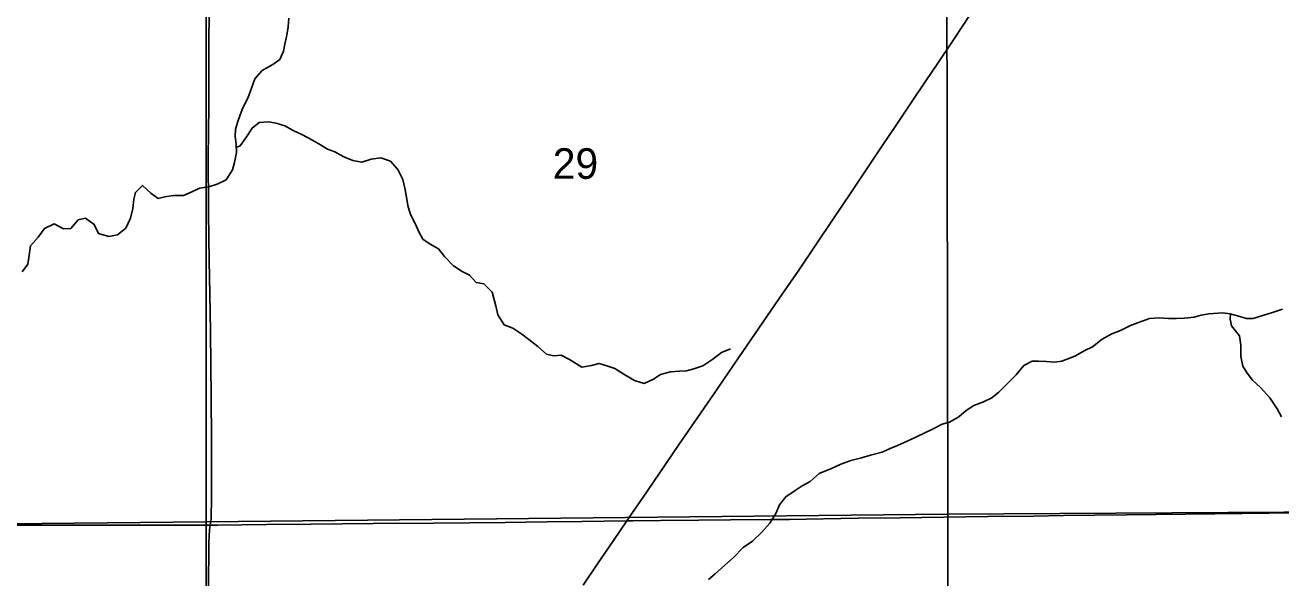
# Model space of a CAD drawing. Extents: x 0 to 34, y 0 to 22.
# Drawn here: x 7.13 to 7.991, y 15.195 to 15.574 of the extents above; entities that cross this region are included whole.
import ezdxf

# ---------------------------------------------------------------- set-up
doc = ezdxf.new("R2010")
doc.units = 0
for name, color, linetype in [('GM_X_Corporation', 7, 'Continuous'), ('GM_X_County_Road', 7, 'Continuous'), ('GM_X_Minor_River', 7, 'Continuous'), ('GM_X_Section_Text', 7, 'Continuous'), ('GM_X_State_Route', 7, 'Continuous'), ('GM_X_Township_Road', 7, 'Continuous')]:
    doc.layers.add(name, color=color, linetype=linetype)

msp = doc.modelspace()

# ---------------------------------------------------------------- linework, layer by layer
at = {"layer": 'GM_X_Corporation'}
for points in [[(7.25453, 15.73061), (7.76162, 15.73714), (7.76252, 15.239), (7.25449, 15.2338)], [(7.76162, 15.73714), (8.26226, 15.74276), (8.26181, 15.24197), (7.76252, 15.239)], [(6.73877, 15.73133), (7.25453, 15.73061), (7.25449, 15.2338), (6.73624, 15.22867), (6.7363, 15.23833)], [(7.25449, 15.2338), (7.76252, 15.239), (7.76285, 14.74161), (7.2556, 14.73907)], [(7.76252, 15.239), (8.26181, 15.24197), (8.2606, 14.74118), (7.76569, 14.74159), (7.76285, 14.74161)], [(6.73624, 15.22867), (7.25449, 15.2338), (7.2556, 14.73907), (7.23021, 14.73904), (6.73321, 14.73756)]]:
    msp.add_lwpolyline(points, close=True, dxfattribs=at)
at = {"layer": 'GM_X_County_Road'}
for points in [[(7.25726, 15.23166), (7.2577, 15.23416), (7.25788, 15.23579), (7.25797, 15.23696), (7.258, 15.24011), (7.25818, 15.24632), (7.25821, 15.27585), (7.25806, 15.29077), (7.25786, 15.31905), (7.2574, 15.36411), (7.25695, 15.38988), (7.25666, 15.41256), (7.25604, 15.44515), (7.25597, 15.48644), (7.25609, 15.49731), (7.25622, 15.52216), (7.25628, 15.54732), (7.25637, 15.56441), (7.25675, 15.59548), (7.25698, 15.6219), (7.25703, 15.63961), (7.25678, 15.69338), (7.2567, 15.72818), (7.25672, 15.72958)], [(7.25606, 15.18894), (7.25639, 15.21845), (7.25656, 15.22493), (7.25673, 15.22699), (7.25681, 15.22847), (7.25697, 15.22988), (7.25726, 15.23166)]]:
    msp.add_lwpolyline(points, dxfattribs=at)
at = {"layer": 'GM_X_Minor_River'}
for points in [[(7.24377, 15.45918), (7.24986, 15.46219), (7.25632, 15.46311), (7.26202, 15.46499), (7.2681, 15.468), (7.2725, 15.47481), (7.27385, 15.47974), (7.27521, 15.48657), (7.27504, 15.49245), (7.2743, 15.49758), (7.27451, 15.50251), (7.27586, 15.50725), (7.27778, 15.51237), (7.27951, 15.51729), (7.28295, 15.52392), (7.28564, 15.53074), (7.28775, 15.537), (7.2929, 15.54286), (7.30013, 15.547), (7.30508, 15.55021), (7.30757, 15.55608), (7.30835, 15.56082), (7.30971, 15.56708), (7.31068, 15.57258), (7.31109, 15.57865)], [(7.27511, 15.49011), (7.27788, 15.4913), (7.28208, 15.49736), (7.28609, 15.50341), (7.29086, 15.50719), (7.29712, 15.50773), (7.30243, 15.50676), (7.3085, 15.50484), (7.31399, 15.50178), (7.32043, 15.49871), (7.32687, 15.49527), (7.33274, 15.49183), (7.33766, 15.48896), (7.34259, 15.48704), (7.34883, 15.4836), (7.35509, 15.48129), (7.36116, 15.48013), (7.36743, 15.482), (7.37427, 15.48311), (7.38071, 15.48081), (7.38581, 15.47509), (7.3892, 15.46825), (7.39069, 15.46216), (7.39143, 15.45742), (7.39273, 15.45039), (7.39441, 15.44412), (7.3978, 15.43765), (7.40024, 15.43233), (7.40288, 15.42738), (7.40799, 15.42395), (7.41367, 15.4207), (7.41782, 15.41555), (7.42387, 15.40907), (7.42993, 15.40525), (7.43485, 15.40258), (7.43957, 15.39762), (7.4447, 15.39684), (7.45037, 15.39112), (7.45298, 15.38162), (7.45429, 15.37554), (7.45862, 15.36869), (7.4645, 15.36639), (7.47074, 15.36219), (7.47566, 15.35875), (7.48171, 15.35379), (7.48758, 15.34864), (7.49251, 15.34748), (7.49763, 15.34784), (7.5035, 15.34497), (7.51183, 15.33962), (7.51848, 15.34092), (7.5238, 15.34223), (7.52968, 15.3403), (7.53441, 15.33877), (7.54142, 15.33456), (7.54805, 15.33055), (7.55449, 15.32862), (7.56096, 15.33144), (7.56571, 15.33465), (7.57255, 15.33652), (7.57882, 15.33687), (7.58357, 15.33723), (7.58851, 15.33854), (7.59478, 15.3406), (7.60163, 15.34512), (7.60753, 15.34984), (7.61381, 15.35228)], [(7.12834, 15.40501), (7.13234, 15.41031), (7.13332, 15.41638), (7.1341, 15.42283), (7.13944, 15.42869), (7.14364, 15.43474), (7.1503, 15.43775), (7.15674, 15.43431), (7.16168, 15.43467), (7.16682, 15.44053), (7.17176, 15.44165), (7.17782, 15.43745), (7.18083, 15.43117), (7.18784, 15.42924), (7.19373, 15.43036), (7.19945, 15.43489), (7.2027, 15.44171), (7.20425, 15.44834), (7.20484, 15.4546), (7.206, 15.45934), (7.21096, 15.46407), (7.21663, 15.45892), (7.22155, 15.4551), (7.2263, 15.45641), (7.232, 15.45733), (7.23902, 15.45711), (7.24377, 15.45918)], [(7.86835, 15.35898), (7.87501, 15.36256), (7.8809, 15.36481), (7.88775, 15.3682), (7.89326, 15.37026), (7.90068, 15.37308), (7.90732, 15.37343), (7.91377, 15.37302), (7.91928, 15.373), (7.92478, 15.37316), (7.93124, 15.37389), (7.93618, 15.3752), (7.9413, 15.37613), (7.95099, 15.37685), (7.95592, 15.37626), (7.96104, 15.37491), (7.9671, 15.37298), (7.97185, 15.37296), (7.97907, 15.37521), (7.98496, 15.37708), (7.99181, 15.37952)], [(7.95629, 15.37616), (7.95591, 15.37265), (7.95683, 15.3679), (7.96231, 15.36105), (7.96323, 15.35478), (7.96339, 15.347), (7.96469, 15.34035), (7.96771, 15.33559), (7.97129, 15.33083), (7.97677, 15.32569), (7.9832, 15.31864), (7.9881, 15.31121), (7.99111, 15.3057)], [(7.59852, 15.19426), (7.60329, 15.19822), (7.60976, 15.20408), (7.61567, 15.20937), (7.62234, 15.21617), (7.62881, 15.22051), (7.63491, 15.22656), (7.64063, 15.23298), (7.64465, 15.23961), (7.64733, 15.24548), (7.65153, 15.25097), (7.65724, 15.25493), (7.66276, 15.25851), (7.66827, 15.26133), (7.67437, 15.26681), (7.68293, 15.27038), (7.68939, 15.27339), (7.69624, 15.27583), (7.70346, 15.2777), (7.70954, 15.27938), (7.71752, 15.28162), (7.72303, 15.28406), (7.72816, 15.28613), (7.73463, 15.28895), (7.74071, 15.29177), (7.75251, 15.2976), (7.75878, 15.30061), (7.76372, 15.30211), (7.77019, 15.30569), (7.77514, 15.31003), (7.78047, 15.31343), (7.78713, 15.31606), (7.79283, 15.31869), (7.79759, 15.32265), (7.80941, 15.33437), (7.81475, 15.3408), (7.82027, 15.34381), (7.82501, 15.34379), (7.83014, 15.34358), (7.83564, 15.34318), (7.84077, 15.34372), (7.84951, 15.34729), (7.85636, 15.35106), (7.86169, 15.35369), (7.86835, 15.35898)]]:
    msp.add_lwpolyline(points, dxfattribs=at)
at = {"layer": 'GM_X_State_Route'}
msp.add_lwpolyline([(7.51273, 15.19049), (7.52261, 15.20519), (7.53346, 15.22111), (7.54265, 15.23449), (7.54402, 15.23648), (7.55628, 15.25446), (7.57858, 15.28703), (7.60201, 15.32107), (7.61927, 15.34618), (7.64712, 15.38661), (7.66049, 15.40609), (7.68427, 15.44141), (7.69608, 15.45894), (7.7177, 15.49122), (7.72724, 15.5054), (7.73768, 15.52101), (7.74746, 15.53562), (7.75527, 15.54721), (7.76687, 15.56457), (7.77841, 15.58183)], dxfattribs=at)
at = {"layer": 'GM_X_Township_Road'}
for points in [[(7.54265, 15.23449), (7.54686, 15.23455), (7.56583, 15.23464), (7.59193, 15.23492), (7.61369, 15.23511), (7.64103, 15.23541), (7.65408, 15.23546), (7.70101, 15.23629), (7.72991, 15.23668), (7.77465, 15.23729), (7.78988, 15.23747), (7.82158, 15.23778), (7.84179, 15.23806), (7.88499, 15.23852), (7.9456, 15.23936), (7.98257, 15.23985), (8.01085, 15.24016)], [(7.08604, 15.23148), (7.13977, 15.23144), (7.17426, 15.23149), (7.20255, 15.23151), (7.22896, 15.23162), (7.25726, 15.23166)], [(7.25726, 15.23166), (7.26222, 15.23166), (7.29576, 15.23192), (7.32653, 15.23222), (7.3688, 15.23265), (7.41013, 15.23286), (7.45924, 15.23344), (7.48813, 15.23378), (7.51175, 15.234), (7.54265, 15.23449)]]:
    msp.add_lwpolyline(points, dxfattribs=at)

# ---------------------------------------------------------------- texts
at = {"layer": 'GM_X_Section_Text'}
msp.add_text('29', height=0.020928, rotation=0.00001, dxfattribs=at).set_placement((7.49193, 15.46863))

doc.saveas('drawing.dxf')
